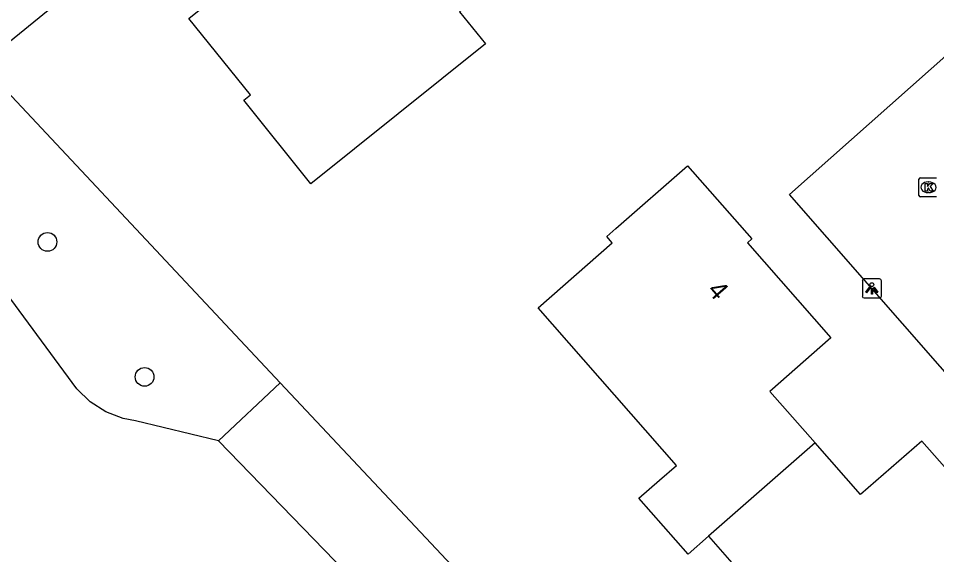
# Model space of a CAD drawing. Extents: x 159353 to 160616, y 385893 to 387321.
# Drawn here: x 160086.73 to 160134.73, y 386348.83 to 386376.9 of the extents above; entities that cross this region are included whole.
import ezdxf

# ---------------------------------------------------------------- set-up
doc = ezdxf.new("R2010")
doc.units = 0
for name, color, linetype in [('IMGEO_Boom', 7, 'Continuous'), ('IMGEO_Groenvoorziening', 7, 'Continuous'), ('IMGEO_Kolk', 7, 'Continuous'), ('IMGEO_Lichtpunt', 7, 'Continuous'), ('IMGEO_Pand', 7, 'Continuous'), ('IMGEO_Pand_nummerreeks', 7, 'Continuous'), ('IMGEO_Rijbaan_lokaal_open', 7, 'Continuous'), ('IMGEO_Voetpad_open', 7, 'Continuous')]:
    doc.layers.add(name, color=color, linetype=linetype)

msp = doc.modelspace()

# ---------------------------------------------------------------- linework, layer by layer
at = {"layer": 'IMGEO_Boom'}
for centre in [(160088.248, 386365.2), (160093.325, 386358.135)]:
    msp.add_circle(centre, 0.489, dxfattribs=at)
at = {"layer": 'IMGEO_Groenvoorziening'}
for points in [[(160084.79, 386374.482), (160100.414, 386357.83)], [(160097.183, 386354.798), (160092.858, 386355.835), (160092.199, 386355.957), (160091.29, 386356.3), (160090.472, 386356.824), (160089.781, 386357.507), (160080.098, 386370.657)], [(160097.183, 386354.798), (160100.414, 386357.83)], [(160100.414, 386357.83), (160121.621, 386335.228)], [(160118.748, 386332.532), (160097.183, 386354.798)]]:
    msp.add_lwpolyline(points, dxfattribs=at)
at = {"layer": 'IMGEO_Kolk'}
for p, q in [((160133.881, 386368.559), (160134.733, 386368.559)), ((160133.806, 386367.633), (160133.806, 386368.485)), ((160134.294, 386368.339), (160134.319, 386368.339)), ((160134.317, 386367.779), (160134.292, 386367.779)), ((160134.733, 386367.559), (160133.881, 386367.559))]:
    msp.add_line(p, q, dxfattribs=at)
for points in [[(160133.881, 386368.559), (160134.733, 386368.559)], [(160133.806, 386367.633), (160133.806, 386368.485)], [(160134.127, 386368.259), (160134.25, 386368.259), (160134.25, 386368.108), (160134.38, 386368.259), (160134.544, 386368.259), (160134.398, 386368.108), (160134.551, 386367.859), (160134.399, 386367.859), (160134.314, 386368.023), (160134.25, 386367.956), (160134.25, 386367.859), (160134.127, 386367.859), (160134.127, 386368.259)], [(160134.733, 386367.559), (160133.881, 386367.559)]]:
    msp.add_lwpolyline(points, dxfattribs=at)
for centre, start, end in [((160133.883, 386368.483), 91.552, 178.448), ((160133.883, 386368.483), 91.552, 178.448), ((160133.883, 386367.635), 181.552, 268.448), ((160133.883, 386367.635), 181.552, 268.448)]:
    msp.add_arc(centre, 0.0765, start, end, dxfattribs=at)
for centre, major_axis, ratio, start_param, end_param in [((160134.293, 386368.059), (-0.387, 0.002), 0.722429, 4.712389, 7.853982), ((160134.318, 386368.059), (-0.39, 0.002), 0.717154, 1.570796, 4.712389)]:
    msp.add_ellipse(centre, major_axis=major_axis, ratio=ratio, start_param=start_param, end_param=end_param, dxfattribs=at)
at = {"layer": 'IMGEO_Lichtpunt'}
for p, q in [((160130.849, 386363.167), (160130.849, 386362.36)), ((160130.849, 386363.167), (160130.849, 386362.36)), ((160131.751, 386363.262), (160130.943, 386363.262)), ((160131.751, 386363.262), (160130.943, 386363.262)), ((160131.845, 386362.36), (160131.845, 386363.167)), ((160131.845, 386362.36), (160131.845, 386363.167)), ((160130.943, 386362.266), (160131.751, 386362.266)), ((160130.943, 386362.266), (160131.751, 386362.266))]:
    msp.add_line(p, q, dxfattribs=at)
for points in [[(160131.223, 386362.831), (160131.262, 386362.803), (160131.074, 386362.541), (160131.036, 386362.568), (160131.223, 386362.831)], [(160131.435, 386362.803), (160131.473, 386362.83), (160131.66, 386362.568), (160131.621, 386362.54), (160131.435, 386362.803)], [(160131.325, 386362.783), (160131.372, 386362.783), (160131.372, 386362.461), (160131.325, 386362.461), (160131.325, 386362.783)]]:
    msp.add_lwpolyline(points, dxfattribs=at)
msp.add_circle((160131.348, 386362.965), 0.0994, dxfattribs=at)
for centre, start, end in [((160130.943, 386363.167), 90, 180), ((160130.943, 386363.167), 90, 180), ((160131.751, 386363.167), 0, 90), ((160131.751, 386363.167), 0, 90), ((160130.943, 386362.36), 180, 270), ((160130.943, 386362.36), 180, 270), ((160131.751, 386362.36), 270, 0), ((160131.751, 386362.36), 270, 360)]:
    msp.add_arc(centre, 0.0946, start, end, dxfattribs=at)
at = {"layer": 'IMGEO_Pand'}
for points in [[(160102.019, 386368.237), (160098.505, 386372.615), (160098.855, 386372.897), (160095.641, 386376.902), (160100.831, 386381.102), (160101.023, 386380.893), (160104.536, 386383.753), (160105.299, 386382.827), (160108.254, 386385.218), (160112.745, 386379.625), (160109.785, 386377.249), (160111.142, 386375.559), (160102.019, 386368.237)], [(160122.808, 386349.792), (160121.739, 386348.855), (160119.171, 386351.783), (160120.243, 386352.723), (160121.13, 386353.501), (160113.907, 386361.755), (160117.778, 386365.144), (160117.483, 386365.484), (160117.954, 386365.896), (160121.716, 386369.188), (160125.069, 386365.36), (160124.848, 386365.161), (160129.202, 386360.178), (160126.015, 386357.378), (160128.387, 386354.682)], [(160122.808, 386349.792), (160125.361, 386346.874), (160126.247, 386347.651), (160133.457, 386339.411), (160137.358, 386342.824), (160137.653, 386342.486), (160138.123, 386342.897), (160141.885, 386346.189), (160138.535, 386350.006), (160138.309, 386349.828), (160133.965, 386354.773), (160130.76, 386351.985), (160128.387, 386354.682)], [(160128.387, 386354.682), (160122.808, 386349.792)]]:
    msp.add_lwpolyline(points, dxfattribs=at)
at = {"layer": 'IMGEO_Rijbaan_lokaal_open'}
msp.add_lwpolyline([(160199.403, 386380.85), (160179.637, 386363.491), (160178.327, 386364.971), (160163.291, 386351.691), (160159.97, 386352.841), (160148.703, 386342.922), (160127.044, 386367.689), (160141.856, 386380.854), (160145.802, 386393.312)], dxfattribs=at)
at = {"layer": 'IMGEO_Voetpad_open'}
msp.add_lwpolyline([(160108.815, 386394.053), (160084.79, 386374.482)], dxfattribs=at)

# ---------------------------------------------------------------- texts
at = {"layer": 'IMGEO_Pand_nummerreeks'}
msp.add_text('4', height=1, rotation=311.1439, dxfattribs=at).set_placement((160122.699, 386362.636))

doc.saveas('drawing.dxf')
